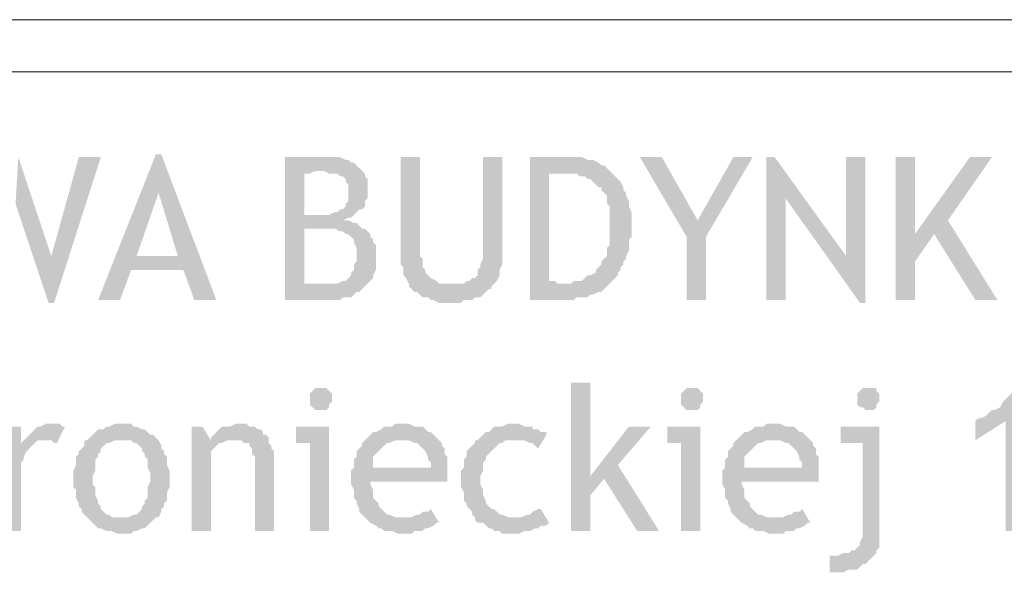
# Model space of a CAD drawing. Header units: millimetres. Extents: x -14047 to 49934, y -21523 to 14989.
# Tile 440 of 580: x 22737 to 22888, y 12239 to 12326. Entities that reach past the tile are written whole.
import ezdxf

# ---------------------------------------------------------------- set-up
doc = ezdxf.new("R2010")
doc.units = ezdxf.units.MM
doc.layers.add('C00-00-00', color=7, linetype='Continuous')

msp = doc.modelspace()

# ---------------------------------------------------------------- hatches: boundary and pattern name
at = {"layer": 'C00-00-00'}
h = msp.add_hatch(color=256, dxfattribs=at)
h.dxf.hatch_style = 2
h.paths.add_polyline_path([(22758.466, 12304.994), (22757.62, 12304.994), (22748.73, 12282.558), (22752.116, 12282.558), (22753.81, 12287.214), (22761.853, 12287.214), (22754.656, 12289.331), (22758.043, 12299.068)])
h = msp.add_hatch(color=256, dxfattribs=at)
h.dxf.hatch_style = 2
h.paths.add_polyline_path([(22758.466, 12304.994), (22758.043, 12299.068), (22761.006, 12289.331), (22754.656, 12289.331), (22761.853, 12287.214), (22763.546, 12282.558), (22766.933, 12282.558)])
h = msp.add_hatch(color=256, dxfattribs=at)
h.dxf.hatch_style = 2
h.paths.add_polyline_path([(22736.453, 12304.571), (22736.03, 12297.374), (22741.11, 12282.134), (22741.533, 12289.331)])
h = msp.add_hatch(color=256, dxfattribs=at)
h.dxf.hatch_style = 2
h.paths.add_polyline_path([(22749.153, 12304.571), (22745.766, 12304.571), (22741.533, 12289.331), (22741.11, 12282.134), (22741.956, 12282.134)])
h = msp.add_hatch(color=256, dxfattribs=at)
h.dxf.hatch_style = 2
h.paths.add_polyline_path([(22783.443, 12304.571), (22777.516, 12304.571), (22777.516, 12282.558), (22785.983, 12282.558), (22786.406, 12282.981), (22787.676, 12282.981), (22788.1, 12283.404), (22788.523, 12283.828), (22788.946, 12283.828), (22789.37, 12284.251), (22789.793, 12284.674), (22783.02, 12285.098), (22780.48, 12285.098), (22780.48, 12293.564), (22789.37, 12293.564), (22788.946, 12293.988), (22788.523, 12294.411), (22788.1, 12294.411), (22787.253, 12294.834), (22786.406, 12294.834), (22787.253, 12295.258), (22787.676, 12295.258), (22788.1, 12295.681), (22780.48, 12295.681), (22780.48, 12302.031), (22781.326, 12302.031), (22782.173, 12302.454), (22789.37, 12302.454), (22788.946, 12302.878), (22788.523, 12303.301), (22788.1, 12303.724), (22787.676, 12303.724), (22787.253, 12304.148), (22786.83, 12304.148), (22785.983, 12304.571), (22784.29, 12304.571)])
h = msp.add_hatch(color=256, dxfattribs=at)
h.dxf.hatch_style = 2
h.paths.add_polyline_path([(22798.26, 12304.571), (22795.296, 12304.571), (22795.296, 12288.061), (22795.72, 12287.638), (22795.72, 12286.368), (22796.143, 12285.944), (22796.566, 12285.098), (22796.566, 12284.674), (22802.916, 12285.098), (22801.223, 12285.098), (22800.8, 12285.521), (22799.953, 12285.944), (22799.53, 12286.368), (22799.106, 12286.791), (22799.106, 12287.214), (22798.683, 12287.638), (22798.683, 12288.908), (22798.26, 12289.331)])
h = msp.add_hatch(color=256, dxfattribs=at)
h.dxf.hatch_style = 2
h.paths.add_polyline_path([(22810.96, 12304.571), (22807.996, 12304.571), (22807.996, 12288.908), (22807.573, 12288.061), (22807.573, 12287.638), (22807.15, 12287.214), (22807.15, 12286.368), (22806.726, 12285.944), (22806.303, 12285.944), (22805.88, 12285.521), (22805.456, 12285.521), (22805.033, 12285.098), (22802.916, 12285.098), (22796.566, 12284.674), (22796.99, 12284.251), (22797.413, 12283.828), (22797.836, 12283.828), (22798.26, 12283.404), (22798.683, 12282.981), (22799.53, 12282.981), (22799.953, 12282.558), (22800.376, 12282.558), (22801.223, 12282.134), (22804.61, 12282.134), (22805.033, 12282.558), (22806.303, 12282.558), (22806.726, 12282.981), (22807.573, 12282.981), (22807.996, 12283.404), (22808.42, 12283.828), (22808.843, 12284.251), (22809.266, 12284.251), (22809.266, 12284.674), (22809.69, 12285.098), (22810.113, 12285.521), (22810.536, 12286.368), (22810.536, 12287.214), (22810.96, 12288.061), (22810.96, 12289.331)])
h = msp.add_hatch(color=256, dxfattribs=at)
h.dxf.hatch_style = 2
h.paths.add_polyline_path([(22820.696, 12304.571), (22815.193, 12304.571), (22815.193, 12282.558), (22821.966, 12282.558), (22822.39, 12282.981), (22824.083, 12282.981), (22824.506, 12283.404), (22824.93, 12283.404), (22825.776, 12283.828), (22826.2, 12283.828), (22826.623, 12284.251), (22827.046, 12284.674), (22827.47, 12285.098), (22819.426, 12285.098), (22819.003, 12285.521), (22818.156, 12285.521), (22818.156, 12302.031), (22827.893, 12302.031), (22827.47, 12302.454), (22827.046, 12302.878), (22826.623, 12303.301), (22826.2, 12303.301), (22825.776, 12303.724), (22824.93, 12304.148), (22824.083, 12304.148), (22823.236, 12304.571), (22821.543, 12304.571)])
h = msp.add_hatch(color=256, dxfattribs=at)
h.dxf.hatch_style = 2
h.paths.add_polyline_path([(22835.513, 12304.571), (22832.126, 12304.571), (22839.323, 12292.294), (22841.016, 12294.834)])
h = msp.add_hatch(color=256, dxfattribs=at)
h.dxf.hatch_style = 2
h.paths.add_polyline_path([(22849.483, 12304.571), (22846.52, 12304.571), (22841.016, 12294.834), (22839.323, 12292.294), (22839.323, 12282.558), (22842.286, 12282.558), (22842.286, 12292.294)])
h = msp.add_hatch(color=256, dxfattribs=at)
h.dxf.hatch_style = 2
h.paths.add_polyline_path([(22852.87, 12304.571), (22851.6, 12304.571), (22851.6, 12282.558), (22854.563, 12282.558), (22854.563, 12298.221)])
h = msp.add_hatch(color=256, dxfattribs=at)
h.dxf.hatch_style = 2
h.paths.add_polyline_path([(22852.87, 12304.571), (22854.563, 12298.221), (22865.993, 12282.134), (22863.876, 12289.331)])
h = msp.add_hatch(color=256, dxfattribs=at)
h.dxf.hatch_style = 2
h.paths.add_polyline_path([(22866.84, 12304.571), (22863.876, 12304.571), (22863.876, 12289.331), (22865.993, 12282.134), (22866.84, 12282.134)])
h = msp.add_hatch(color=256, dxfattribs=at)
h.dxf.hatch_style = 2
h.paths.add_polyline_path([(22874.46, 12304.571), (22871.496, 12304.571), (22871.496, 12282.558), (22874.46, 12282.558), (22874.46, 12292.718)])
h = msp.add_hatch(color=256, dxfattribs=at)
h.dxf.hatch_style = 2
h.paths.add_polyline_path([(22886.313, 12304.571), (22882.926, 12304.571), (22874.46, 12292.718), (22874.46, 12288.484), (22877.423, 12292.718), (22879.54, 12294.834)])
h = msp.add_hatch(color=256, dxfattribs=at)
h.dxf.hatch_style = 2
h.paths.add_polyline_path([(22789.37, 12302.454), (22783.443, 12302.454), (22784.29, 12302.031), (22785.56, 12302.031), (22785.983, 12301.608), (22786.406, 12301.608), (22786.83, 12301.184), (22786.83, 12300.761), (22787.253, 12300.338), (22787.253, 12299.068), (22787.253, 12297.798), (22786.83, 12297.374), (22786.83, 12296.951), (22786.406, 12296.528), (22785.983, 12296.528), (22785.56, 12296.104), (22785.136, 12296.104), (22784.29, 12295.681), (22783.02, 12295.681), (22788.1, 12295.681), (22788.523, 12296.104), (22788.946, 12296.528), (22789.37, 12296.528), (22789.793, 12296.951), (22789.793, 12297.798), (22790.216, 12298.221), (22790.216, 12301.184), (22789.793, 12301.608), (22789.793, 12302.031)])
h = msp.add_hatch(color=256, dxfattribs=at)
h.dxf.hatch_style = 2
h.paths.add_polyline_path([(22827.893, 12302.031), (22820.696, 12302.031), (22822.39, 12302.031), (22822.813, 12301.608), (22823.66, 12301.608), (22824.083, 12301.184), (22824.506, 12301.184), (22824.93, 12300.761), (22825.353, 12300.338), (22825.776, 12299.914), (22826.2, 12299.914), (22826.2, 12299.491), (22826.623, 12299.068), (22827.046, 12298.644), (22827.046, 12297.374), (22827.47, 12296.951), (22827.47, 12291.024), (22827.046, 12290.601), (22827.046, 12289.331), (22826.623, 12288.908), (22826.2, 12288.484), (22826.2, 12288.061), (22825.776, 12287.638), (22825.353, 12287.214), (22825.353, 12286.791), (22824.506, 12286.368), (22824.083, 12286.368), (22823.66, 12285.944), (22823.236, 12285.521), (22821.966, 12285.521), (22821.543, 12285.098), (22820.696, 12285.098), (22827.47, 12285.098), (22827.893, 12285.521), (22828.316, 12285.944), (22828.74, 12286.368), (22828.74, 12286.791), (22829.163, 12287.214), (22829.163, 12287.638), (22829.586, 12288.061), (22829.586, 12288.484), (22830.01, 12288.908), (22830.01, 12289.331), (22830.433, 12290.178), (22830.433, 12291.871), (22830.856, 12292.294), (22830.856, 12296.104), (22830.433, 12296.951), (22830.433, 12297.798), (22830.01, 12298.644), (22830.01, 12299.068), (22829.586, 12299.491), (22829.586, 12299.914), (22829.163, 12300.761), (22828.74, 12301.184), (22828.316, 12301.608)])
h = msp.add_hatch(color=256, dxfattribs=at)
h.dxf.hatch_style = 2
h.paths.add_polyline_path([(22879.54, 12294.834), (22877.423, 12292.718), (22883.773, 12282.558), (22887.16, 12282.558)])
h = msp.add_hatch(color=256, dxfattribs=at)
h.dxf.hatch_style = 2
h.paths.add_polyline_path([(22789.37, 12293.564), (22783.02, 12293.564), (22785.136, 12293.564), (22785.983, 12293.141), (22786.406, 12293.141), (22786.83, 12292.718), (22787.253, 12292.718), (22787.676, 12292.294), (22788.1, 12291.871), (22788.1, 12291.448), (22788.523, 12290.601), (22788.523, 12289.331), (22788.523, 12288.484), (22788.1, 12288.061), (22788.1, 12287.214), (22787.676, 12286.791), (22787.676, 12286.368), (22787.253, 12285.944), (22786.83, 12285.521), (22786.406, 12285.521), (22785.56, 12285.098), (22783.02, 12285.098), (22789.793, 12284.674), (22790.216, 12285.098), (22790.64, 12285.521), (22791.063, 12285.944), (22791.063, 12286.368), (22791.486, 12287.214), (22791.486, 12291.024), (22791.063, 12291.448), (22791.063, 12291.871), (22790.64, 12292.294), (22790.64, 12292.718), (22790.216, 12293.141), (22789.793, 12293.564)])
h = msp.add_hatch(color=256, dxfattribs=at)
h.dxf.hatch_style = 2
h.paths.add_polyline_path([(22824.506, 12269.858), (22821.543, 12269.858), (22821.543, 12246.998), (22824.506, 12246.998), (22824.506, 12252.501), (22826.623, 12255.041), (22824.506, 12255.464)])
h = msp.add_hatch(color=256, dxfattribs=at)
h.dxf.hatch_style = 2
h.paths.add_polyline_path([(22783.02, 12269.011), (22782.173, 12269.011), (22781.75, 12268.588), (22781.326, 12268.164), (22781.326, 12267.318), (22781.326, 12266.471), (22781.75, 12266.048), (22782.173, 12265.624), (22783.866, 12265.624), (22784.29, 12266.048), (22784.29, 12266.471), (22784.713, 12266.894), (22784.713, 12268.164), (22784.29, 12268.588), (22783.866, 12269.011), (22783.443, 12269.011)])
h = msp.add_hatch(color=256, dxfattribs=at)
h.dxf.hatch_style = 2
h.paths.add_polyline_path([(22840.17, 12269.011), (22839.323, 12269.011), (22838.9, 12268.588), (22838.476, 12268.164), (22838.476, 12267.318), (22838.476, 12266.471), (22838.9, 12266.048), (22839.323, 12265.624), (22841.016, 12265.624), (22841.44, 12266.048), (22841.44, 12266.471), (22841.863, 12266.894), (22841.863, 12268.164), (22841.44, 12268.588), (22841.016, 12269.011), (22840.593, 12269.011)])
h = msp.add_hatch(color=256, dxfattribs=at)
h.dxf.hatch_style = 2
h.paths.add_polyline_path([(22867.263, 12269.011), (22866.416, 12269.011), (22865.993, 12268.588), (22865.57, 12268.164), (22865.57, 12267.318), (22865.57, 12266.471), (22865.993, 12266.048), (22866.416, 12266.048), (22866.84, 12265.624), (22868.11, 12265.624), (22868.533, 12266.048), (22868.533, 12266.471), (22868.956, 12266.894), (22868.956, 12268.164), (22868.533, 12268.588), (22868.533, 12269.011), (22868.11, 12269.011)])
h = msp.add_hatch(color=256, dxfattribs=at)
h.dxf.hatch_style = 2
h.paths.add_polyline_path([(22891.393, 12269.011), (22890.123, 12269.011), (22889.7, 12268.588), (22889.276, 12268.164), (22888.853, 12267.741), (22888.43, 12267.318), (22888.006, 12266.894), (22887.583, 12266.048), (22886.736, 12265.624), (22886.313, 12265.624), (22885.89, 12265.201), (22885.466, 12264.778), (22884.62, 12264.354), (22884.196, 12264.354), (22883.773, 12263.931), (22888.43, 12263.931), (22888.43, 12246.998), (22891.393, 12246.998)])
h = msp.add_hatch(color=256, dxfattribs=at)
h.dxf.hatch_style = 2
h.paths.add_polyline_path([(22883.773, 12263.931), (22883.773, 12260.968), (22888.43, 12263.931)])
h = msp.add_hatch(color=256, dxfattribs=at)
h.dxf.hatch_style = 2
h.paths.add_polyline_path([(22736.876, 12263.084), (22733.913, 12263.084), (22733.913, 12246.998), (22736.876, 12246.998), (22736.876, 12257.581), (22737.3, 12258.004), (22737.3, 12258.428), (22737.723, 12259.274), (22738.146, 12259.698), (22738.57, 12260.121), (22738.993, 12260.544), (22736.876, 12260.544)])
h = msp.add_hatch(color=256, dxfattribs=at)
h.dxf.hatch_style = 2
h.paths.add_polyline_path([(22741.533, 12263.508), (22740.686, 12263.508), (22739.84, 12263.084), (22739.416, 12263.084), (22738.993, 12262.661), (22738.57, 12262.238), (22738.146, 12261.814), (22737.723, 12261.391), (22737.3, 12260.968), (22741.533, 12260.968), (22741.956, 12260.544), (22742.38, 12260.544), (22743.65, 12263.084), (22743.226, 12263.084), (22742.803, 12263.508), (22741.956, 12263.508)])
h = msp.add_hatch(color=256, dxfattribs=at)
h.dxf.hatch_style = 2
h.paths.add_polyline_path([(22752.54, 12263.508), (22751.27, 12263.508), (22750.423, 12263.084), (22750, 12263.084), (22749.576, 12262.661), (22748.73, 12262.661), (22748.306, 12262.238), (22747.883, 12261.814), (22747.46, 12261.391), (22747.036, 12260.968), (22753.81, 12260.968), (22754.233, 12260.544), (22754.656, 12260.544), (22755.08, 12260.121), (22755.503, 12259.698), (22755.503, 12259.274), (22755.926, 12258.851), (22755.926, 12258.428), (22756.35, 12258.004), (22756.35, 12256.734), (22756.773, 12255.888), (22756.773, 12254.618), (22756.35, 12253.771), (22756.35, 12252.078), (22755.926, 12251.654), (22755.926, 12251.231), (22755.503, 12250.808), (22755.503, 12250.384), (22755.08, 12249.961), (22754.656, 12249.538), (22754.233, 12249.538), (22753.386, 12249.114), (22747.036, 12249.114), (22747.46, 12248.691), (22747.883, 12248.268), (22748.306, 12247.844), (22748.73, 12247.421), (22749.153, 12247.421), (22750, 12246.998), (22750.846, 12246.998), (22751.693, 12246.574), (22753.81, 12246.574), (22754.233, 12246.998), (22754.656, 12246.998), (22755.503, 12247.421), (22755.926, 12247.421), (22756.35, 12247.844), (22756.773, 12248.268), (22757.196, 12248.691), (22757.62, 12249.114), (22758.043, 12249.114), (22758.466, 12249.961), (22758.466, 12250.384), (22758.89, 12250.808), (22758.89, 12251.231), (22759.313, 12251.654), (22759.313, 12252.924), (22759.736, 12253.771), (22759.736, 12256.311), (22759.313, 12257.158), (22759.313, 12258.428), (22758.89, 12258.851), (22758.89, 12259.274), (22758.466, 12259.698), (22758.466, 12260.121), (22758.043, 12260.968), (22757.62, 12261.391), (22757.196, 12261.814), (22756.773, 12261.814), (22756.35, 12262.238), (22755.926, 12262.661), (22755.503, 12262.661), (22754.656, 12263.084), (22754.233, 12263.084), (22753.81, 12263.508), (22752.963, 12263.508)])
h = msp.add_hatch(color=256, dxfattribs=at)
h.dxf.hatch_style = 2
h.paths.add_polyline_path([(22764.816, 12263.084), (22763.123, 12263.084), (22763.123, 12246.998), (22766.086, 12246.998), (22766.086, 12259.274), (22766.51, 12259.698), (22766.933, 12260.121), (22767.356, 12260.544), (22767.78, 12260.544), (22768.626, 12260.968), (22769.473, 12260.968), (22766.086, 12260.968)])
h = msp.add_hatch(color=256, dxfattribs=at)
h.dxf.hatch_style = 2
h.paths.add_polyline_path([(22770.32, 12263.508), (22769.896, 12263.508), (22769.05, 12263.084), (22767.78, 12263.084), (22767.356, 12262.661), (22766.933, 12262.238), (22766.51, 12261.814), (22766.086, 12261.391), (22766.086, 12260.968), (22770.743, 12260.968), (22771.166, 12260.544), (22772.013, 12260.544), (22772.013, 12260.121), (22772.436, 12259.698), (22772.436, 12258.851), (22772.86, 12258.428), (22772.86, 12246.998), (22775.823, 12246.998), (22775.823, 12257.158), (22775.823, 12259.274), (22775.4, 12259.698), (22775.4, 12260.121), (22774.976, 12260.544), (22774.976, 12261.391), (22774.553, 12261.814), (22774.13, 12261.814), (22774.13, 12262.238), (22773.706, 12262.661), (22773.283, 12262.661), (22772.86, 12263.084), (22772.013, 12263.084), (22771.59, 12263.508), (22771.166, 12263.508)])
h = msp.add_hatch(color=256, dxfattribs=at)
h.dxf.hatch_style = 2
h.paths.add_polyline_path([(22784.29, 12263.084), (22779.21, 12263.084), (22779.21, 12260.544), (22781.326, 12260.544), (22781.326, 12246.998), (22784.29, 12246.998)])
h = msp.add_hatch(color=256, dxfattribs=at)
h.dxf.hatch_style = 2
h.paths.add_polyline_path([(22795.296, 12263.508), (22794.45, 12263.508), (22794.026, 12263.084), (22792.756, 12263.084), (22792.333, 12262.661), (22791.486, 12262.238), (22791.063, 12262.238), (22790.64, 12261.814), (22790.216, 12261.391), (22789.793, 12260.968), (22789.37, 12260.544), (22789.37, 12260.121), (22788.946, 12259.698), (22788.523, 12259.274), (22788.523, 12258.428), (22788.1, 12258.004), (22788.1, 12256.734), (22791.063, 12256.734), (22791.063, 12258.428), (22791.486, 12258.851), (22791.91, 12259.274), (22792.333, 12259.698), (22792.756, 12260.121), (22793.18, 12260.544), (22793.603, 12260.544), (22794.45, 12260.968), (22801.223, 12260.968), (22800.8, 12261.391), (22800.376, 12261.814), (22799.953, 12262.238), (22799.53, 12262.238), (22799.106, 12262.661), (22798.683, 12263.084), (22797.413, 12263.084), (22796.566, 12263.508), (22796.143, 12263.508)])
h = msp.add_hatch(color=256, dxfattribs=at)
h.dxf.hatch_style = 2
h.paths.add_polyline_path([(22813.076, 12263.508), (22811.806, 12263.508), (22810.96, 12263.084), (22809.69, 12263.084), (22809.266, 12262.661), (22808.843, 12262.238), (22808.42, 12262.238), (22807.996, 12261.814), (22807.573, 12261.391), (22807.15, 12260.968), (22806.726, 12260.968), (22814.346, 12260.968), (22815.193, 12260.544), (22815.616, 12260.544), (22816.04, 12260.121), (22816.463, 12259.698), (22817.733, 12261.814), (22817.733, 12262.238), (22816.886, 12262.238), (22816.463, 12262.661), (22815.616, 12262.661), (22815.616, 12263.084), (22814.346, 12263.084), (22813.5, 12263.508)])
h = msp.add_hatch(color=256, dxfattribs=at)
h.dxf.hatch_style = 2
h.paths.add_polyline_path([(22833.82, 12263.084), (22830.433, 12263.084), (22824.506, 12255.464), (22826.623, 12255.041), (22831.703, 12246.998), (22835.09, 12246.998), (22828.74, 12257.158)])
h = msp.add_hatch(color=256, dxfattribs=at)
h.dxf.hatch_style = 2
h.paths.add_polyline_path([(22841.44, 12263.084), (22836.36, 12263.084), (22836.36, 12260.544), (22838.476, 12260.544), (22838.476, 12246.998), (22841.44, 12246.998)])
h = msp.add_hatch(color=256, dxfattribs=at)
h.dxf.hatch_style = 2
h.paths.add_polyline_path([(22852.446, 12263.508), (22851.6, 12263.508), (22851.176, 12263.084), (22849.906, 12263.084), (22849.483, 12262.661), (22848.636, 12262.238), (22848.213, 12262.238), (22847.79, 12261.814), (22847.366, 12261.391), (22846.943, 12260.968), (22846.52, 12260.544), (22846.52, 12260.121), (22846.096, 12259.698), (22845.673, 12259.274), (22845.673, 12258.428), (22845.25, 12258.004), (22845.25, 12256.734), (22848.213, 12256.734), (22848.213, 12258.428), (22848.636, 12258.851), (22849.06, 12259.274), (22849.483, 12259.698), (22849.906, 12260.121), (22850.33, 12260.544), (22850.753, 12260.544), (22851.6, 12260.968), (22858.373, 12260.968), (22857.95, 12261.391), (22857.526, 12261.814), (22857.103, 12262.238), (22856.68, 12262.238), (22856.256, 12262.661), (22855.833, 12263.084), (22854.563, 12263.084), (22853.716, 12263.508), (22853.293, 12263.508)])
h = msp.add_hatch(color=256, dxfattribs=at)
h.dxf.hatch_style = 2
h.paths.add_polyline_path([(22868.956, 12263.084), (22863.03, 12263.084), (22863.03, 12260.544), (22866.416, 12260.544), (22866.416, 12246.151), (22865.993, 12245.304), (22865.993, 12244.881), (22865.57, 12244.458), (22865.146, 12244.034), (22864.723, 12244.034), (22864.3, 12243.611), (22863.453, 12243.611), (22862.606, 12243.188), (22861.336, 12243.188), (22861.336, 12240.648), (22863.453, 12240.648), (22864.3, 12241.071), (22865.57, 12241.071), (22865.993, 12241.494), (22866.416, 12241.918), (22866.84, 12241.918), (22867.263, 12242.341), (22867.686, 12242.764), (22868.11, 12243.188), (22868.533, 12243.611), (22868.533, 12244.034), (22868.956, 12244.458), (22868.956, 12246.998)])
h = msp.add_hatch(color=256, dxfattribs=at)
h.dxf.hatch_style = 2
h.paths.add_polyline_path([(22737.3, 12260.968), (22736.876, 12260.544), (22738.993, 12260.544), (22739.416, 12260.968), (22740.686, 12260.968)])
h = msp.add_hatch(color=256, dxfattribs=at)
h.dxf.hatch_style = 2
h.paths.add_polyline_path([(22747.036, 12260.968), (22746.613, 12260.968), (22746.613, 12260.121), (22746.19, 12259.698), (22745.766, 12259.274), (22745.766, 12258.851), (22745.343, 12258.428), (22745.343, 12257.158), (22744.92, 12256.311), (22744.92, 12253.771), (22745.343, 12253.348), (22745.343, 12252.078), (22745.766, 12251.231), (22745.766, 12250.808), (22746.19, 12250.384), (22746.19, 12249.961), (22746.613, 12249.538), (22747.036, 12249.114), (22752.54, 12249.114), (22750.846, 12249.114), (22750.423, 12249.538), (22750, 12249.538), (22749.576, 12249.961), (22749.153, 12250.384), (22749.153, 12250.808), (22748.73, 12251.231), (22748.73, 12251.654), (22748.306, 12252.501), (22748.306, 12253.771), (22747.883, 12254.194), (22747.883, 12255.464), (22748.306, 12256.311), (22748.306, 12258.004), (22748.73, 12258.428), (22748.73, 12258.851), (22749.153, 12259.274), (22749.153, 12259.698), (22749.576, 12260.121), (22750, 12260.544), (22750.423, 12260.544), (22751.27, 12260.968), (22752.54, 12260.968)])
h = msp.add_hatch(color=256, dxfattribs=at)
h.dxf.hatch_style = 2
h.paths.add_polyline_path([(22801.223, 12260.968), (22795.296, 12260.968), (22796.566, 12260.968), (22797.413, 12260.544), (22797.836, 12260.544), (22798.26, 12260.121), (22798.683, 12259.698), (22799.106, 12259.274), (22799.53, 12258.428), (22799.53, 12258.004), (22799.953, 12257.581), (22799.953, 12256.734), (22788.1, 12256.734), (22787.676, 12256.311), (22787.676, 12254.194), (22788.1, 12253.348), (22788.1, 12252.078), (22788.523, 12251.654), (22788.523, 12251.231), (22788.946, 12250.384), (22788.946, 12249.961), (22789.37, 12249.538), (22789.793, 12249.114), (22790.216, 12248.691), (22795.72, 12249.114), (22794.45, 12249.114), (22793.603, 12249.538), (22793.18, 12249.538), (22792.756, 12249.961), (22792.333, 12250.384), (22791.91, 12250.808), (22791.91, 12251.231), (22791.486, 12251.654), (22791.063, 12252.078), (22791.063, 12253.348), (22790.64, 12254.194), (22790.64, 12254.618), (22802.493, 12254.618), (22802.493, 12258.428), (22802.07, 12258.851), (22802.07, 12259.698), (22801.646, 12260.121), (22801.646, 12260.544)])
h = msp.add_hatch(color=256, dxfattribs=at)
h.dxf.hatch_style = 2
h.paths.add_polyline_path([(22806.726, 12260.968), (22806.726, 12260.544), (22806.303, 12260.121), (22805.88, 12259.698), (22805.456, 12259.274), (22805.456, 12258.428), (22805.033, 12258.004), (22805.033, 12256.734), (22804.61, 12256.311), (22804.61, 12253.771), (22805.033, 12252.924), (22805.033, 12251.654), (22805.456, 12251.231), (22805.456, 12250.808), (22805.88, 12250.384), (22806.303, 12249.961), (22806.303, 12249.538), (22806.726, 12249.114), (22813.076, 12249.114), (22811.806, 12249.114), (22810.96, 12249.538), (22810.536, 12249.538), (22810.113, 12249.961), (22809.69, 12250.384), (22809.266, 12250.384), (22808.843, 12250.808), (22808.42, 12251.231), (22808.42, 12251.654), (22807.996, 12252.501), (22807.996, 12253.348), (22807.573, 12254.194), (22807.573, 12255.464), (22807.996, 12256.311), (22807.996, 12257.581), (22808.42, 12258.004), (22808.42, 12258.428), (22808.843, 12258.851), (22809.266, 12259.274), (22809.69, 12259.698), (22810.113, 12260.121), (22810.536, 12260.544), (22810.96, 12260.544), (22811.383, 12260.968), (22812.653, 12260.968)])
h = msp.add_hatch(color=256, dxfattribs=at)
h.dxf.hatch_style = 2
h.paths.add_polyline_path([(22858.373, 12260.968), (22852.446, 12260.968), (22853.716, 12260.968), (22854.563, 12260.544), (22854.986, 12260.544), (22855.41, 12260.121), (22855.833, 12259.698), (22856.256, 12259.274), (22856.68, 12258.428), (22856.68, 12258.004), (22857.103, 12257.581), (22857.103, 12256.734), (22845.25, 12256.734), (22844.826, 12256.311), (22844.826, 12254.194), (22845.25, 12253.348), (22845.25, 12252.078), (22845.673, 12251.654), (22845.673, 12251.231), (22846.096, 12250.384), (22846.096, 12249.961), (22846.52, 12249.538), (22846.943, 12249.114), (22847.366, 12248.691), (22852.87, 12249.114), (22851.6, 12249.114), (22850.753, 12249.538), (22850.33, 12249.538), (22849.906, 12249.961), (22849.483, 12250.384), (22849.06, 12250.808), (22849.06, 12251.231), (22848.636, 12251.654), (22848.213, 12252.078), (22848.213, 12253.348), (22847.79, 12254.194), (22847.79, 12254.618), (22859.643, 12254.618), (22859.643, 12258.428), (22859.22, 12258.851), (22859.22, 12259.698), (22858.796, 12260.121), (22858.796, 12260.544)])
h = msp.add_hatch(color=256, dxfattribs=at)
h.dxf.hatch_style = 2
h.paths.add_polyline_path([(22799.953, 12250.384), (22799.53, 12249.961), (22798.683, 12249.961), (22798.26, 12249.538), (22797.836, 12249.538), (22796.99, 12249.114), (22795.72, 12249.114), (22790.216, 12248.691), (22790.64, 12248.268), (22791.486, 12247.844), (22791.91, 12247.421), (22792.333, 12247.421), (22792.756, 12246.998), (22794.026, 12246.998), (22794.873, 12246.574), (22796.99, 12246.574), (22797.413, 12246.998), (22798.683, 12246.998), (22799.106, 12247.421), (22799.53, 12247.421), (22800.376, 12247.844), (22800.8, 12248.268), (22801.223, 12248.268)])
h = msp.add_hatch(color=256, dxfattribs=at)
h.dxf.hatch_style = 2
h.paths.add_polyline_path([(22816.886, 12250.384), (22816.463, 12250.384), (22815.616, 12249.961), (22815.193, 12249.538), (22814.77, 12249.538), (22813.923, 12249.114), (22806.726, 12249.114), (22806.726, 12248.691), (22807.15, 12248.268), (22807.996, 12248.268), (22808.42, 12247.844), (22808.843, 12247.421), (22809.266, 12247.421), (22809.69, 12246.998), (22810.536, 12246.998), (22810.96, 12246.574), (22813.5, 12246.574), (22814.346, 12246.998), (22815.193, 12246.998), (22816.04, 12247.421), (22816.463, 12247.421), (22816.886, 12247.844), (22817.733, 12247.844), (22818.156, 12248.268)])
h = msp.add_hatch(color=256, dxfattribs=at)
h.dxf.hatch_style = 2
h.paths.add_polyline_path([(22857.103, 12250.384), (22856.68, 12249.961), (22855.833, 12249.961), (22855.41, 12249.538), (22854.986, 12249.538), (22854.14, 12249.114), (22852.87, 12249.114), (22847.366, 12248.691), (22847.79, 12248.268), (22848.636, 12247.844), (22849.06, 12247.421), (22849.483, 12247.421), (22849.906, 12246.998), (22851.176, 12246.998), (22852.023, 12246.574), (22854.14, 12246.574), (22854.563, 12246.998), (22855.833, 12246.998), (22856.256, 12247.421), (22856.68, 12247.421), (22857.526, 12247.844), (22857.95, 12248.268), (22858.373, 12248.268)])

# ---------------------------------------------------------------- linework, layer by layer
at = {"layer": 'C00-00-00', "lineweight": 0}
for points in [[(22403.29, 11552.308), (23296.1, 11552.308), (23296.1, 12325.738), (22403.29, 12325.738), (22403.29, 11552.308), (22403.29, 12264.778)], [(22410.91, 12317.694), (23288.48, 12317.694)]]:
    msp.add_lwpolyline(points, dxfattribs=at)

doc.saveas('drawing.dxf')
